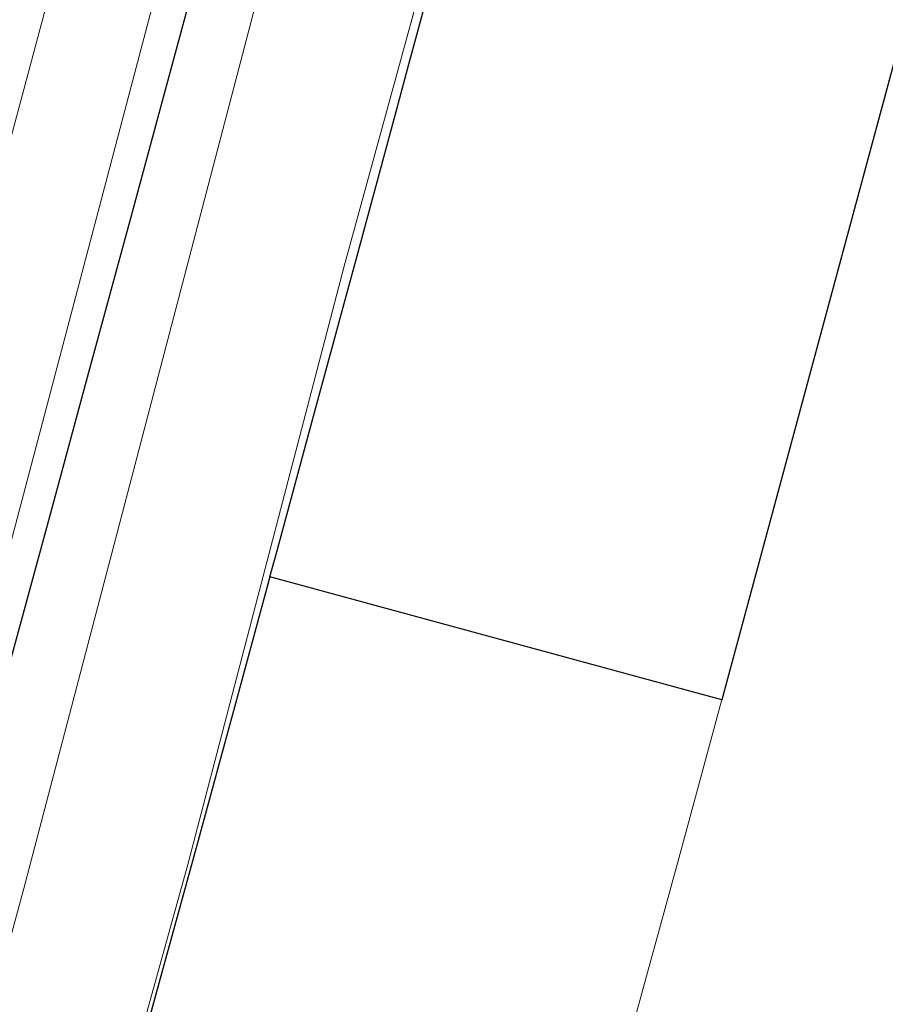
# Model space of a CAD drawing. Header units: metres. Extents: x 102313 to 104557, y 415820 to 422103.
# Tile 534 of 656: x 103704 to 103732, y 419041 to 419073. Entities that reach past the tile are written whole.
import ezdxf

# ---------------------------------------------------------------- set-up
doc = ezdxf.new("R2010")
doc.units = ezdxf.units.M
doc.header["$MEASUREMENT"] = 0
for name, color, linetype, lineweight in [('N-WE-VH-KANTVERHARDING-GD', 6, 'Continuous', 30), ('Oever_slootkant', 92, 'Continuous', 0), ('water', 2, 'Continuous', 0), ('Wegdeel', 254, 'Continuous', 0)]:
    doc.layers.add(name, color=color, linetype=linetype, lineweight=lineweight)

msp = doc.modelspace()

# ---------------------------------------------------------------- linework, layer by layer
at = {"layer": 'N-WE-VH-KANTVERHARDING-GD', "flags": 128}
for points in [[(103739.998, 419099.494), (103726.902, 419050.989), (103712.165, 419055.001), (103712.388, 419055.818), (103713.698, 419060.642), (103715.007, 419065.466), (103716.314, 419070.291), (103716.7, 419071.721), (103717.618, 419075.116), (103718.92, 419079.942), (103720.219, 419084.769), (103721.517, 419089.596), (103722.812, 419094.424), (103724.105, 419099.252), (103725.396, 419104.081), (103726.685, 419108.911), (103727.971, 419113.741), (103728.253, 419114.8), (103729.255, 419118.571), (103730.537, 419123.403), (103731.817, 419128.235), (103733.094, 419133.067)], [(103719.283, 419110.069), (103717.994, 419105.238), (103716.702, 419100.407), (103715.408, 419095.577), (103714.112, 419090.748), (103712.814, 419085.919), (103711.513, 419081.091), (103710.21, 419076.263), (103708.905, 419071.436), (103707.598, 419066.61), (103706.289, 419061.784), (103704.977, 419056.959), (103703.663, 419052.134), (103702.347, 419047.31), (103701.029, 419042.487), (103699.708, 419037.664)], [(103712.165, 419055.001), (103711.074, 419050.995), (103709.759, 419046.173), (103708.442, 419041.351), (103707.122, 419036.53)]]:
    msp.add_lwpolyline(points, dxfattribs=at)
at = {"layer": 'Oever_slootkant', "flags": 128}
msp.add_lwpolyline([(103719.845, 419103.583), (103714.664, 419084.984), (103707.536, 419057.766), (103704.142, 419044.846), (103700.218, 419030.427)], dxfattribs=at)
at = {"layer": 'water', "flags": 128}
for points in [[(103721.795, 419137.403), (103718.137, 419122.567), (103712.153, 419100.815), (103698.059, 419048.202), (103690.242, 419019.484), (103683.065, 418993.925), (103674.492, 418962.513), (103656.12, 418897.746), (103633.955, 418822.112), (103627.34, 418800)], [(103724.766, 419136.709), (103722.548, 419128.81), (103719.547, 419116.361), (103713.651, 419093.162), (103708.986, 419076.11), (103703.086, 419053.778)]]:
    msp.add_lwpolyline(points, dxfattribs=at)
at = {"layer": 'Wegdeel', "flags": 128}
for points in [[(103639.759, 418800), (103645.405, 418819.402), (103650.023, 418834.72), (103658.667, 418864.408), (103667.817, 418896.114), (103674.266, 418918.735), (103679.685, 418937.838), (103685.482, 418958.684), (103691.738, 418980.701), (103698.317, 419004.901), (103703.663, 419024.618), (103709.491, 419045.626), (103714.584, 419065.131), (103719.735, 419083.921), (103724.687, 419102.597)], [(103655.602, 418800), (103659.44, 418812.966), (103662.8, 418824.327), (103668.104, 418842.979), (103673.995, 418862.996), (103681.235, 418887.667), (103687.51, 418909.685), (103695.368, 418937.452), (103701.31, 418958.763), (103706.721, 418977.927), (103713.152, 419000.452), (103719.166, 419022.744), (103725.546, 419045.979), (103732.096, 419070.18), (103739.998, 419099.494)]]:
    msp.add_lwpolyline(points, dxfattribs=at)

doc.saveas('drawing.dxf')
